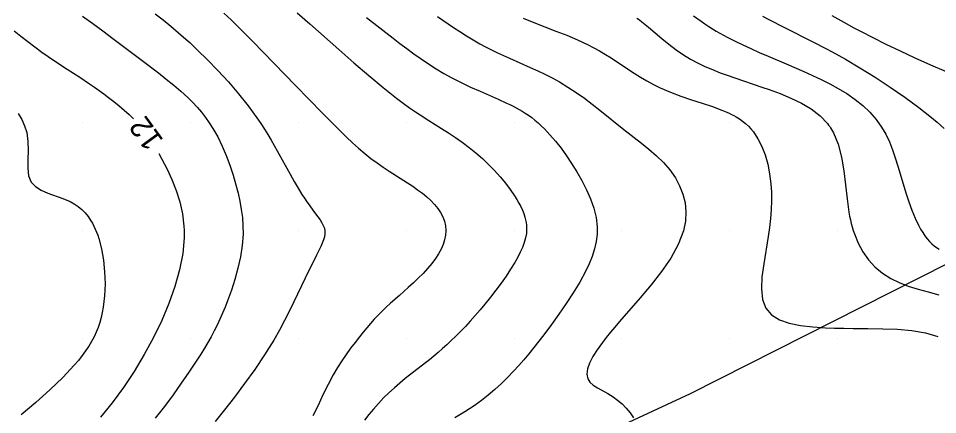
# Model space of a CAD drawing. Extents: x 2602990 to 2605851, y 618069 to 619180.
# Drawn here: x 2603104.1 to 2603189.3, y 618502.9 to 618539.6 of the extents above; entities that cross this region are included whole.
import ezdxf

# ---------------------------------------------------------------- set-up
doc = ezdxf.new("R2010")
doc.units = 0
for name, color, linetype in [('DTM Contours Major', 7, 'Continuous'), ('DTM Contours Major Text', 7, 'Continuous'), ('DTM Contours Minor', 7, 'Continuous'), ('Exist DTM QL2 LIDAR Elevation Point', 7, 'Continuous'), ('Exist Roads EOP', 7, 'Continuous'), ('PH Exist DTM Obscure Area', 7, 'Continuous')]:
    doc.layers.add(name, color=color, linetype=linetype)

msp = doc.modelspace()

# ---------------------------------------------------------------- linework, layer by layer
at = {"layer": 'DTM Contours Major'}
for points in [[(2603173.029, 618539.841), (2603173.661, 618539.508), (2603175.006, 618538.818), (2603177.759, 618537.429), (2603178.891, 618536.843), (2603179.479, 618536.53), (2603180.084, 618536.199), (2603180.708, 618535.849), (2603182.056, 618535.055), (2603183.45, 618534.188), (2603184.85, 618533.27), (2603186.218, 618532.325), (2603187.514, 618531.375), (2603188.699, 618530.442), (2603189.223, 618530.002), (2603189.861, 618529.442)], [(2603103.673, 618538.471), (2603104.295, 618537.978), (2603104.934, 618537.484), (2603105.587, 618536.994), (2603106.25, 618536.513), (2603106.837, 618536.105), (2603107.426, 618535.708), (2603108.602, 618534.936), (2603109.754, 618534.184), (2603110.671, 618533.57), (2603111.119, 618533.262), (2603111.56, 618532.951), (2603111.996, 618532.636), (2603112.426, 618532.316), (2603112.92, 618531.936), (2603113.405, 618531.544), (2603113.88, 618531.137), (2603114.342, 618530.711), (2603114.722, 618530.331)], [(2603117.077, 618527.112), (2603117.372, 618526.586), (2603117.847, 618525.671), (2603118.294, 618524.703), (2603118.693, 618523.685), (2603119.025, 618522.621), (2603119.27, 618521.512), (2603119.41, 618520.362), (2603119.428, 618520.011), (2603119.435, 618519.656), (2603119.431, 618519.297), (2603119.303, 618517.833), (2603119.013, 618516.317), (2603118.578, 618514.767), (2603118.018, 618513.198), (2603117.351, 618511.625), (2603116.596, 618510.065), (2603115.732, 618508.467), (2603114.8, 618506.914), (2603113.809, 618505.419), (2603112.767, 618503.995), (2603111.682, 618502.656)]]:
    msp.add_lwpolyline(points, dxfattribs=at)
at = {"layer": 'DTM Contours Minor'}
for points in [[(2603110.013, 618539.858), (2603110.967, 618539.171), (2603111.909, 618538.476), (2603112.836, 618537.778), (2603115.525, 618535.727), (2603117.042, 618534.575), (2603117.769, 618534.01), (2603118.469, 618533.445), (2603119.137, 618532.875), (2603119.768, 618532.296), (2603120.21, 618531.856), (2603120.63, 618531.406), (2603121.029, 618530.942), (2603121.406, 618530.462), (2603121.762, 618529.962), (2603122.097, 618529.44), (2603122.547, 618528.644), (2603122.957, 618527.805), (2603123.328, 618526.932), (2603123.664, 618526.033), (2603123.964, 618525.116), (2603124.232, 618524.191), (2603124.426, 618523.439), (2603124.593, 618522.686), (2603124.728, 618521.929), (2603124.826, 618521.168), (2603124.88, 618520.401), (2603124.885, 618519.626), (2603124.81, 618518.576), (2603124.65, 618517.521), (2603124.42, 618516.472), (2603124.135, 618515.439), (2603123.808, 618514.433), (2603123.455, 618513.466), (2603123.223, 618512.875), (2603122.984, 618512.302), (2603122.736, 618511.743), (2603122.479, 618511.196), (2603122.211, 618510.659), (2603121.929, 618510.128), (2603121.626, 618509.59), (2603121.308, 618509.053), (2603120.973, 618508.511), (2603120.62, 618507.962), (2603120.249, 618507.4), (2603119.859, 618506.822), (2603119.157, 618505.803), (2603118.403, 618504.742), (2603117.599, 618503.656), (2603116.751, 618502.559)], [(2603116.746, 618540.072), (2603117.474, 618539.497), (2603118.202, 618538.903), (2603118.905, 618538.31), (2603119.59, 618537.711), (2603119.945, 618537.392), (2603120.308, 618537.057), (2603120.681, 618536.704), (2603121.606, 618535.796), (2603122.565, 618534.801), (2603123.53, 618533.745), (2603124.473, 618532.648), (2603125.366, 618531.534), (2603126.181, 618530.425), (2603126.539, 618529.9), (2603126.874, 618529.381), (2603127.191, 618528.868), (2603127.493, 618528.361), (2603127.782, 618527.858), (2603128.062, 618527.36), (2603129.247, 618525.198), (2603129.622, 618524.528), (2603129.989, 618523.895), (2603130.351, 618523.305), (2603130.572, 618522.964), (2603130.791, 618522.642), (2603131.006, 618522.337), (2603131.417, 618521.775), (2603131.827, 618521.228), (2603132.023, 618520.954), (2603132.192, 618520.691), (2603132.328, 618520.434), (2603132.424, 618520.179), (2603132.474, 618519.922), (2603132.474, 618519.661), (2603132.429, 618519.39), (2603132.345, 618519.105), (2603132.227, 618518.802), (2603132.082, 618518.477), (2603131.7, 618517.687), (2603130.659, 618515.562), (2603129.605, 618513.358), (2603129.189, 618512.509), (2603128.741, 618511.631), (2603128.256, 618510.729), (2603127.729, 618509.807), (2603126.887, 618508.452), (2603125.977, 618507.098), (2603125.031, 618505.774), (2603124.081, 618504.509), (2603123.161, 618503.334), (2603122.301, 618502.276)], [(2603123.116, 618540.115), (2603123.777, 618539.494), (2603124.77, 618538.529), (2603125.777, 618537.519), (2603126.788, 618536.483), (2603129.737, 618533.416), (2603131.003, 618532.115), (2603132.207, 618530.895), (2603133.924, 618529.178), (2603134.482, 618528.631), (2603135.039, 618528.101), (2603135.599, 618527.592), (2603136.165, 618527.105), (2603136.743, 618526.644), (2603137.302, 618526.233), (2603137.87, 618525.843), (2603138.441, 618525.469), (2603140.132, 618524.393), (2603140.608, 618524.077), (2603141.068, 618523.757), (2603141.505, 618523.429), (2603141.916, 618523.094), (2603142.295, 618522.747), (2603142.637, 618522.388), (2603142.938, 618522.015), (2603143.194, 618521.629), (2603143.401, 618521.231), (2603143.554, 618520.822), (2603143.65, 618520.405), (2603143.686, 618519.982), (2603143.658, 618519.553), (2603143.57, 618519.12), (2603143.427, 618518.685), (2603143.234, 618518.25), (2603142.997, 618517.817), (2603142.719, 618517.387), (2603142.369, 618516.914), (2603141.982, 618516.449), (2603141.565, 618515.991), (2603141.125, 618515.543), (2603140.669, 618515.105), (2603140.203, 618514.677), (2603139.371, 618513.944), (2603138.552, 618513.222), (2603138.153, 618512.858), (2603137.765, 618512.487), (2603137.401, 618512.118), (2603137.047, 618511.74), (2603136.701, 618511.352), (2603136.359, 618510.954), (2603136.02, 618510.545), (2603135.681, 618510.124), (2603135.264, 618509.597), (2603134.848, 618509.049), (2603134.434, 618508.479), (2603134.027, 618507.883), (2603133.63, 618507.26), (2603133.246, 618506.605), (2603132.762, 618505.688), (2603132.295, 618504.732), (2603131.835, 618503.757), (2603131.368, 618502.783)], [(2603129.917, 618540.137), (2603131.076, 618539.126), (2603133.772, 618536.75), (2603135.165, 618535.531), (2603136.541, 618534.348), (2603137.865, 618533.242), (2603139.1, 618532.255), (2603139.72, 618531.785), (2603140.31, 618531.356), (2603140.878, 618530.962), (2603141.288, 618530.689), (2603142.09, 618530.177), (2603143.28, 618529.433), (2603143.919, 618529.023), (2603144.563, 618528.595), (2603145.204, 618528.146), (2603145.838, 618527.675), (2603146.46, 618527.179), (2603147.063, 618526.655), (2603147.643, 618526.104), (2603148.195, 618525.532), (2603148.714, 618524.947), (2603149.197, 618524.357), (2603149.638, 618523.769), (2603150.033, 618523.193), (2603150.249, 618522.851), (2603150.445, 618522.516), (2603150.62, 618522.185), (2603150.773, 618521.86), (2603150.902, 618521.538), (2603151.008, 618521.219), (2603151.074, 618520.967), (2603151.123, 618520.716), (2603151.154, 618520.464), (2603151.168, 618520.211), (2603151.164, 618519.956), (2603151.141, 618519.698), (2603151.064, 618519.277), (2603150.942, 618518.847), (2603150.777, 618518.405), (2603150.575, 618517.953), (2603150.337, 618517.49), (2603150.069, 618517.015), (2603149.682, 618516.383), (2603149.257, 618515.737), (2603148.8, 618515.083), (2603148.317, 618514.428), (2603147.815, 618513.778), (2603147.301, 618513.14), (2603146.852, 618512.603), (2603146.4, 618512.08), (2603145.947, 618511.573), (2603145.492, 618511.081), (2603145.037, 618510.607), (2603144.584, 618510.15), (2603144.181, 618509.759), (2603143.78, 618509.381), (2603143.379, 618509.016), (2603142.977, 618508.664), (2603142.573, 618508.322), (2603142.167, 618507.991), (2603141.797, 618507.699), (2603140.299, 618506.547), (2603139.922, 618506.249), (2603139.414, 618505.83), (2603138.908, 618505.391), (2603138.407, 618504.932), (2603137.914, 618504.449), (2603137.432, 618503.944), (2603136.962, 618503.413), (2603136.546, 618502.906), (2603136.135, 618502.38)], [(2603136.341, 618539.718), (2603137.562, 618538.768), (2603138.798, 618537.802), (2603139.426, 618537.319), (2603140.063, 618536.839), (2603140.724, 618536.354), (2603141.397, 618535.878), (2603142.084, 618535.413), (2603142.785, 618534.964), (2603143.5, 618534.534), (2603144.231, 618534.126), (2603145.1, 618533.682), (2603145.978, 618533.267), (2603146.852, 618532.876), (2603148.53, 618532.142), (2603149.309, 618531.788), (2603149.617, 618531.641), (2603149.915, 618531.493), (2603150.204, 618531.342), (2603150.485, 618531.188), (2603150.758, 618531.029), (2603151.024, 618530.864), (2603151.337, 618530.656), (2603151.641, 618530.435), (2603151.94, 618530.202), (2603152.233, 618529.954), (2603152.522, 618529.691), (2603152.809, 618529.411), (2603153.331, 618528.854), (2603153.846, 618528.245), (2603154.354, 618527.59), (2603154.851, 618526.896), (2603155.335, 618526.169), (2603155.804, 618525.417), (2603156.281, 618524.592), (2603156.719, 618523.75), (2603157.1, 618522.897), (2603157.405, 618522.036), (2603157.616, 618521.172), (2603157.714, 618520.311), (2603157.702, 618519.625), (2603157.613, 618518.942), (2603157.454, 618518.258), (2603157.231, 618517.571), (2603156.951, 618516.879), (2603156.622, 618516.181), (2603156.09, 618515.189), (2603155.491, 618514.189), (2603154.841, 618513.191), (2603154.157, 618512.205), (2603153.457, 618511.242), (2603152.758, 618510.312), (2603152.288, 618509.702), (2603151.823, 618509.11), (2603151.361, 618508.538), (2603150.898, 618507.983), (2603150.431, 618507.446), (2603149.959, 618506.924), (2603149.401, 618506.341), (2603148.827, 618505.779), (2603148.234, 618505.236), (2603147.617, 618504.713), (2603146.974, 618504.21), (2603146.299, 618503.725), (2603145.428, 618503.154), (2603144.513, 618502.595)], [(2603142.917, 618539.812), (2603144.402, 618538.804), (2603144.989, 618538.414), (2603145.591, 618538.026), (2603146.207, 618537.647), (2603146.838, 618537.282), (2603147.37, 618536.995), (2603147.912, 618536.719), (2603148.462, 618536.452), (2603149.021, 618536.192), (2603149.588, 618535.936), (2603151.51, 618535.092), (2603152.19, 618534.784), (2603152.869, 618534.461), (2603153.543, 618534.119), (2603154.21, 618533.752), (2603154.997, 618533.274), (2603155.766, 618532.763), (2603156.515, 618532.229), (2603157.242, 618531.684), (2603157.945, 618531.136), (2603160.188, 618529.348), (2603161.812, 618528.074), (2603162.506, 618527.507), (2603163.188, 618526.906), (2603163.837, 618526.266), (2603164.431, 618525.581), (2603164.949, 618524.848), (2603165.346, 618524.117), (2603165.649, 618523.344), (2603165.846, 618522.534), (2603165.927, 618521.692), (2603165.882, 618520.824), (2603165.701, 618519.934), (2603165.223, 618518.683), (2603164.524, 618517.419), (2603163.664, 618516.161), (2603162.7, 618514.925), (2603161.692, 618513.73), (2603159.769, 618511.529), (2603159.337, 618511.023), (2603158.928, 618510.533), (2603158.544, 618510.057), (2603158.188, 618509.595), (2603157.704, 618508.919), (2603157.302, 618508.28), (2603156.997, 618507.684), (2603156.806, 618507.139), (2603156.744, 618506.653), (2603156.826, 618506.232), (2603157.033, 618505.91), (2603157.346, 618505.629), (2603157.741, 618505.37), (2603158.68, 618504.848), (2603159.173, 618504.546), (2603159.601, 618504.237), (2603160.009, 618503.889), (2603160.394, 618503.501), (2603160.749, 618503.074), (2603161.07, 618502.61)], [(2603150.833, 618539.645), (2603151.827, 618539.244), (2603153.869, 618538.465), (2603154.882, 618538.068), (2603155.869, 618537.655), (2603156.812, 618537.217), (2603157.383, 618536.922), (2603157.933, 618536.615), (2603158.467, 618536.298), (2603158.989, 618535.973), (2603159.502, 618535.642), (2603161.136, 618534.564), (2603161.711, 618534.2), (2603162.301, 618533.848), (2603162.913, 618533.511), (2603163.55, 618533.196), (2603164.491, 618532.795), (2603165.469, 618532.432), (2603166.459, 618532.097), (2603167.436, 618531.777), (2603168.376, 618531.461), (2603169.253, 618531.135), (2603169.723, 618530.938), (2603169.947, 618530.835), (2603170.165, 618530.729), (2603170.375, 618530.619), (2603170.579, 618530.504), (2603170.886, 618530.314), (2603171.177, 618530.11), (2603171.452, 618529.889), (2603171.712, 618529.65), (2603171.957, 618529.391), (2603172.188, 618529.111), (2603172.605, 618528.482), (2603172.965, 618527.769), (2603173.265, 618526.983), (2603173.505, 618526.134), (2603173.683, 618525.235), (2603173.798, 618524.294), (2603173.845, 618523.516), (2603173.853, 618522.72), (2603173.825, 618521.909), (2603173.764, 618521.084), (2603173.674, 618520.248), (2603173.557, 618519.401), (2603173.136, 618516.876), (2603172.977, 618515.677), (2603172.921, 618514.569), (2603173.021, 618513.586), (2603173.328, 618512.767), (2603173.86, 618512.149), (2603174.599, 618511.694), (2603175.508, 618511.373), (2603176.549, 618511.161), (2603177.683, 618511.03), (2603178.873, 618510.955), (2603179.706, 618510.923), (2603180.553, 618510.902), (2603181.417, 618510.891), (2603182.778, 618510.883), (2603184.16, 618510.865), (2603185.533, 618510.81), (2603186.864, 618510.691), (2603188.123, 618510.481), (2603189.279, 618510.153)], [(2603161.367, 618539.663), (2603161.613, 618539.489), (2603161.858, 618539.307), (2603162.466, 618538.826), (2603163.707, 618537.779), (2603164.351, 618537.247), (2603165.018, 618536.732), (2603165.713, 618536.25), (2603166.351, 618535.864), (2603167.012, 618535.511), (2603167.694, 618535.186), (2603168.395, 618534.885), (2603169.111, 618534.602), (2603169.841, 618534.333), (2603170.452, 618534.117), (2603172.978, 618533.258), (2603173.631, 618533.031), (2603174.65, 618532.66), (2603175.661, 618532.249), (2603176.636, 618531.782), (2603177.546, 618531.243), (2603178.362, 618530.615), (2603179.053, 618529.881), (2603179.153, 618529.749), (2603179.249, 618529.614), (2603179.341, 618529.475), (2603179.429, 618529.333), (2603179.513, 618529.188), (2603179.593, 618529.038), (2603180.033, 618527.961), (2603180.339, 618526.768), (2603180.551, 618525.502), (2603180.711, 618524.202), (2603180.859, 618522.909), (2603181.037, 618521.665), (2603181.101, 618521.312), (2603181.173, 618520.966), (2603181.251, 618520.628), (2603181.338, 618520.297), (2603181.434, 618519.973), (2603181.54, 618519.655), (2603181.892, 618518.797), (2603182.328, 618517.997), (2603182.846, 618517.264), (2603183.447, 618516.604), (2603184.133, 618516.021), (2603184.904, 618515.524), (2603185.688, 618515.143), (2603186.535, 618514.82), (2603187.437, 618514.536), (2603188.383, 618514.271), (2603189.366, 618514.005)], [(2603166.632, 618539.875), (2603167.338, 618539.372), (2603167.689, 618539.127), (2603168.044, 618538.889), (2603168.404, 618538.658), (2603168.727, 618538.461), (2603169.059, 618538.269), (2603169.4, 618538.079), (2603169.751, 618537.892), (2603170.114, 618537.706), (2603170.49, 618537.519), (2603171.198, 618537.179), (2603171.946, 618536.833), (2603172.728, 618536.483), (2603173.538, 618536.129), (2603175.221, 618535.411), (2603176.853, 618534.717), (2603177.669, 618534.356), (2603178.476, 618533.977), (2603179.269, 618533.578), (2603180.041, 618533.151), (2603180.84, 618532.658), (2603181.599, 618532.126), (2603182.309, 618531.553), (2603182.962, 618530.936), (2603183.548, 618530.274), (2603184.059, 618529.562), (2603184.447, 618528.889), (2603184.779, 618528.182), (2603185.069, 618527.448), (2603185.328, 618526.694), (2603185.566, 618525.926), (2603186.053, 618524.297), (2603186.316, 618523.456), (2603186.589, 618522.638), (2603186.874, 618521.857), (2603187.173, 618521.125), (2603187.489, 618520.454), (2603187.676, 618520.109), (2603187.869, 618519.787), (2603188.069, 618519.489), (2603188.277, 618519.214), (2603188.494, 618518.963), (2603188.72, 618518.736), (2603188.936, 618518.548), (2603189.16, 618518.38), (2603189.391, 618518.23)], [(2603179.461, 618539.892), (2603180.546, 618539.282), (2603181.48, 618538.776), (2603182.17, 618538.413), (2603183.259, 618537.857), (2603184.468, 618537.259), (2603185.773, 618536.631), (2603187.151, 618535.987), (2603188.579, 618535.341), (2603190.032, 618534.705)], [(2603104.038, 618530.815), (2603104.38, 618530.257), (2603104.651, 618529.673), (2603104.838, 618529.06), (2603104.949, 618528.23), (2603104.961, 618527.381), (2603104.937, 618526.545), (2603104.936, 618525.757), (2603105.021, 618525.052), (2603105.252, 618524.463), (2603105.64, 618524.037), (2603106.169, 618523.707), (2603106.796, 618523.439), (2603108.183, 618522.947), (2603108.858, 618522.654), (2603109.243, 618522.438), (2603109.603, 618522.191), (2603109.938, 618521.913), (2603110.248, 618521.603), (2603110.532, 618521.26), (2603110.791, 618520.882), (2603110.935, 618520.637), (2603111.07, 618520.38), (2603111.196, 618520.109), (2603111.314, 618519.825), (2603111.423, 618519.528), (2603111.525, 618519.218), (2603111.772, 618518.258), (2603111.951, 618517.217), (2603112.061, 618516.125), (2603112.096, 618515.014), (2603112.055, 618513.913), (2603111.935, 618512.853), (2603111.848, 618512.367), (2603111.74, 618511.896), (2603111.611, 618511.437), (2603111.461, 618510.991), (2603111.287, 618510.553), (2603111.088, 618510.124), (2603110.854, 618509.683), (2603110.592, 618509.246), (2603110.301, 618508.81), (2603109.98, 618508.373), (2603109.628, 618507.932), (2603109.246, 618507.485), (2603108.179, 618506.353), (2603106.97, 618505.192), (2603105.671, 618504.03), (2603104.332, 618502.893)]]:
    msp.add_lwpolyline(points, dxfattribs=at)
at = {"layer": 'Exist DTM QL2 LIDAR Elevation Point'}
for p, q in [((2603110, 618530), (2603110, 618530)), ((2603120, 618530), (2603120, 618530)), ((2603130, 618530), (2603130, 618530)), ((2603140, 618530), (2603140, 618530)), ((2603150, 618530), (2603150, 618530)), ((2603160, 618530), (2603160, 618530)), ((2603170, 618530), (2603170, 618530)), ((2603180, 618530), (2603180, 618530)), ((2603110, 618520), (2603110, 618520)), ((2603120, 618520), (2603120, 618520)), ((2603130, 618520), (2603130, 618520)), ((2603140, 618520), (2603140, 618520)), ((2603150, 618520), (2603150, 618520)), ((2603160, 618520), (2603160, 618520)), ((2603170, 618520), (2603170, 618520)), ((2603180, 618520), (2603180, 618520)), ((2603110, 618510), (2603110, 618510)), ((2603120, 618510), (2603120, 618510)), ((2603130, 618510), (2603130, 618510)), ((2603140, 618510), (2603140, 618510)), ((2603150, 618510), (2603150, 618510)), ((2603160, 618510), (2603160, 618510)), ((2603170, 618510), (2603170, 618510)), ((2603180, 618510), (2603180, 618510))]:
    msp.add_line(p, q, dxfattribs=at)
at = {"layer": 'Exist Roads EOP'}
msp.add_spline([(2604034.633, 618668.486), (2603984.89, 618650.123), (2603936.767, 618631.654), (2603888.195, 618613.335), (2603837.766, 618594.258), (2603782.918, 618573.705), (2603731.939, 618554.39), (2603671.126, 618532.171), (2603621.822, 618514.106), (2603561.545, 618491.877), (2603506.421, 618471.293), (2603452.163, 618451.33), (2603398.364, 618431.316), (2603341.431, 618410.355), (2603281.65, 618388.199), (2603223.033, 618366.475), (2603185.717, 618352.612)], degree=3, dxfattribs=at)
at = {"layer": 'PH Exist DTM Obscure Area'}
msp.add_lwpolyline([(2603159.362, 618501.6), (2603166.343, 618504.866), (2603190.231, 618516.941)], dxfattribs=at)

# ---------------------------------------------------------------- texts
at = {"layer": 'DTM Contours Major Text'}
msp.add_text('12', height=2, rotation=126.18935, dxfattribs=at).set_placement((2603117.576, 618528.339))

doc.saveas('drawing.dxf')
